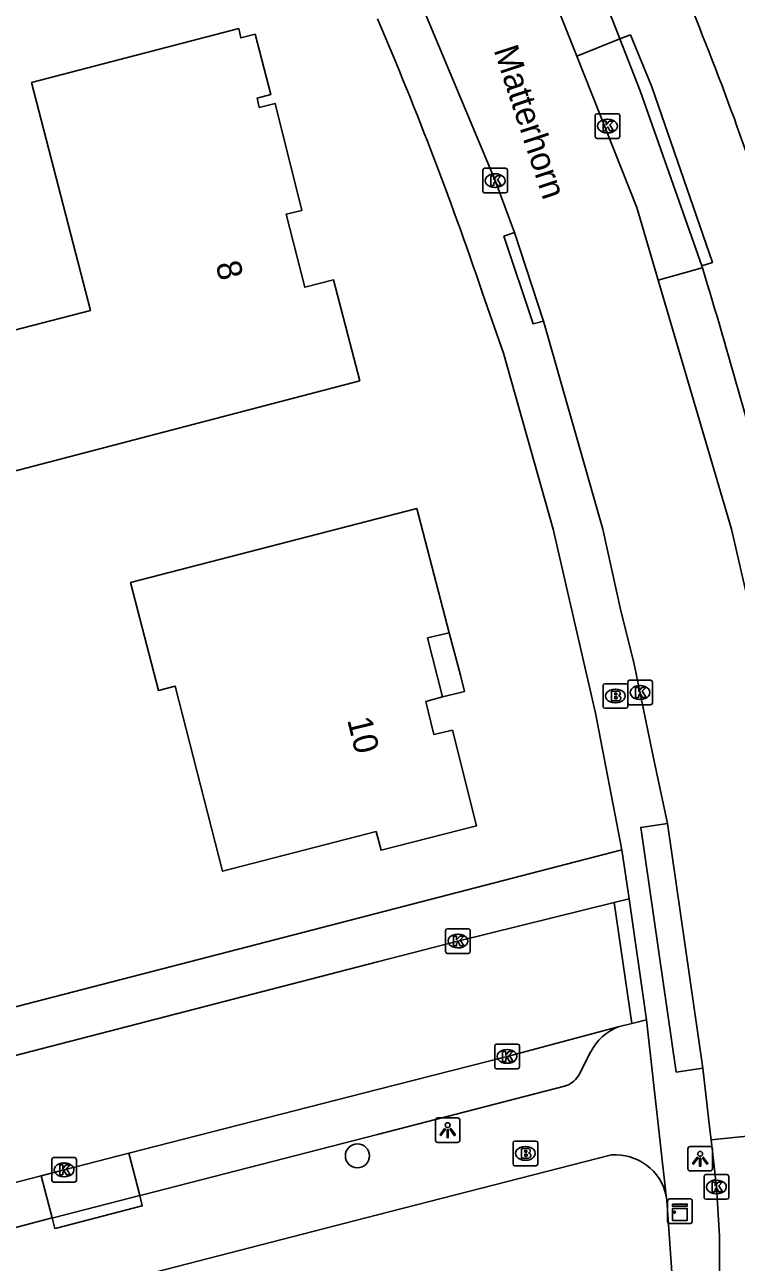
# Model space of a CAD drawing. Extents: x 158838 to 160074, y 386376 to 387776.
# Drawn here: x 159485.7 to 159514.6, y 386720.2 to 386770.5 of the extents above; entities that cross this region are included whole.
import ezdxf

# ---------------------------------------------------------------- set-up
doc = ezdxf.new("R2010")
doc.units = 0
for name, color, linetype in [('IMGEO_Boom', 7, 'Continuous'), ('IMGEO_Brandkraan', 7, 'Continuous'), ('IMGEO_Kast', 7, 'Continuous'), ('IMGEO_Kolk', 7, 'Continuous'), ('IMGEO_Lichtpunt', 7, 'Continuous'), ('IMGEO_Muur', 7, 'Continuous'), ('IMGEO_Openbare_ruimte_label', 7, 'Continuous'), ('IMGEO_Pand', 7, 'Continuous'), ('IMGEO_Pand_nummerreeks', 7, 'Continuous'), ('IMGEO_Pand_overbouw', 7, 'Continuous'), ('IMGEO_Parkeervlak_open', 7, 'Continuous'), ('IMGEO_Rijbaan_lokaal_gesloten', 7, 'Continuous'), ('IMGEO_Rijbaan_lokaal_open', 7, 'Continuous'), ('IMGEO_Voetpad_open', 7, 'Continuous')]:
    doc.layers.add(name, color=color, linetype=linetype)

msp = doc.modelspace()

# ---------------------------------------------------------------- linework, layer by layer
at = {"layer": 'IMGEO_Boom'}
msp.add_circle((159499.181, 386724.544), 0.489, dxfattribs=at)
at = {"layer": 'IMGEO_Brandkraan'}
for p, q in [((159509.153, 386742.799), (159509.153, 386743.651)), ((159509.228, 386743.725), (159510.08, 386743.725)), ((159509.641, 386743.505), (159509.666, 386743.505)), ((159510.154, 386743.651), (159510.154, 386742.799)), ((159509.664, 386742.945), (159509.639, 386742.945)), ((159510.08, 386742.725), (159509.228, 386742.725)), ((159505.5, 386724.219), (159505.5, 386725.071)), ((159505.575, 386725.145), (159506.427, 386725.145)), ((159505.988, 386724.925), (159506.013, 386724.925)), ((159506.501, 386725.071), (159506.501, 386724.219)), ((159506.011, 386724.365), (159505.986, 386724.365)), ((159506.427, 386724.145), (159505.575, 386724.145))]:
    msp.add_line(p, q, dxfattribs=at)
for points in [[(159509.153, 386742.799), (159509.153, 386743.651)], [(159509.228, 386743.725), (159510.08, 386743.725)], [(159509.501, 386743.425), (159509.501, 386743.025), (159509.714, 386743.025)], [(159509.732, 386743.425), (159509.501, 386743.425)], [(159510.154, 386743.651), (159510.154, 386742.799)], [(159509.68, 386743.344), (159509.626, 386743.344), (159509.626, 386743.268)], [(159509.626, 386743.268), (159509.679, 386743.268)], [(159509.688, 386743.192), (159509.626, 386743.192), (159509.626, 386743.111)], [(159509.626, 386743.111), (159509.688, 386743.111)], [(159510.08, 386742.725), (159509.228, 386742.725)], [(159505.5, 386724.219), (159505.5, 386725.071)], [(159505.575, 386725.145), (159506.427, 386725.145)], [(159505.848, 386724.845), (159505.848, 386724.445), (159506.061, 386724.445)], [(159506.079, 386724.845), (159505.848, 386724.845)], [(159506.501, 386725.071), (159506.501, 386724.219)], [(159506.027, 386724.764), (159505.973, 386724.764), (159505.973, 386724.688)], [(159505.973, 386724.688), (159506.026, 386724.688)], [(159506.035, 386724.612), (159505.973, 386724.612), (159505.973, 386724.531)], [(159505.973, 386724.531), (159506.035, 386724.531)], [(159506.427, 386724.145), (159505.575, 386724.145)]]:
    msp.add_lwpolyline(points, dxfattribs=at)
for centre, radius, start, end in [((159509.23, 386743.649), 0.0765, 91.552, 178.448), ((159509.23, 386743.649), 0.0765, 91.552, 178.448), ((159509.736, 386743.28), 0.145, 59.4692, 91.5367), ((159510.078, 386743.649), 0.0765, 1.552, 88.448), ((159510.078, 386743.649), 0.0765, 1.552, 88.448), ((159509.681, 386743.306), 0.0379, 267.8285, 90.9355), ((159509.689, 386743.151), 0.0404, 269.8759, 90.5077), ((159509.72, 386743.276), 0.251, 268.6676, 293.5347), ((159509.761, 386743.327), 0.0922, 285.5137, 58.1501), ((159509.766, 386743.135), 0.105, 301.3115, 78.989), ((159509.23, 386742.801), 0.0765, 181.552, 268.448), ((159509.23, 386742.801), 0.0765, 181.552, 268.448), ((159510.078, 386742.801), 0.0765, 271.552, 358.448), ((159510.078, 386742.801), 0.0765, 271.552, 358.448), ((159505.577, 386725.069), 0.0765, 91.552, 178.448), ((159505.577, 386725.069), 0.0765, 91.552, 178.448), ((159506.083, 386724.7), 0.145, 59.4692, 91.5367), ((159506.108, 386724.747), 0.0922, 285.5137, 58.1501), ((159506.425, 386725.069), 0.0765, 1.552, 88.448), ((159506.425, 386725.069), 0.0765, 1.552, 88.448), ((159506.028, 386724.726), 0.0379, 267.8285, 90.9355), ((159506.036, 386724.571), 0.0404, 269.8759, 90.5077), ((159506.067, 386724.696), 0.251, 268.6676, 293.5347), ((159506.113, 386724.555), 0.105, 301.3115, 78.989), ((159505.577, 386724.221), 0.0765, 181.552, 268.448), ((159505.577, 386724.221), 0.0765, 181.552, 268.448), ((159506.425, 386724.221), 0.0765, 271.552, 358.448), ((159506.425, 386724.221), 0.0765, 271.552, 358.448)]:
    msp.add_arc(centre, radius, start, end, dxfattribs=at)
for centre, major_axis, ratio, start_param, end_param in [((159509.64, 386743.225), (-0.387, 0.002), 0.722429, 4.712389, 7.853982), ((159509.665, 386743.225), (-0.39, 0.002), 0.717154, 1.570796, 4.712389), ((159505.987, 386724.645), (-0.387, 0.002), 0.722429, 4.712389, 7.853982), ((159506.012, 386724.645), (-0.39, 0.002), 0.717154, 1.570796, 4.712389)]:
    msp.add_ellipse(centre, major_axis=major_axis, ratio=ratio, start_param=start_param, end_param=end_param, dxfattribs=at)
at = {"layer": 'IMGEO_Kast'}
for p, q in [((159511.776, 386721.871), (159511.776, 386722.712)), ((159511.776, 386722.712), (159511.776, 386721.871)), ((159511.851, 386722.796), (159512.692, 386722.796)), ((159512.692, 386722.796), (159511.851, 386722.796)), ((159512.776, 386722.721), (159512.776, 386721.88)), ((159512.776, 386721.88), (159512.776, 386722.721)), ((159512.701, 386721.796), (159511.86, 386721.796)), ((159511.86, 386721.796), (159512.701, 386721.796))]:
    msp.add_line(p, q, dxfattribs=at)
for points in [[(159511.971, 386722.586), (159512.571, 386722.586), (159512.571, 386722.501), (159511.971, 386722.501), (159511.971, 386722.586)], [(159511.971, 386722.411), (159512.571, 386722.411), (159512.571, 386721.922), (159511.971, 386721.922), (159511.971, 386722.411)]]:
    msp.add_lwpolyline(points, dxfattribs=at)
msp.add_circle((159512.055, 386722.26), 0.0377, dxfattribs=at)
for centre, start, end in [((159511.854, 386722.718), 92.4484, 184.2845), ((159511.854, 386722.718), 92.4484, 184.2845), ((159512.698, 386722.718), 2.4484, 94.2845), ((159512.698, 386722.718), 2.4484, 94.2845), ((159511.854, 386721.874), 182.4484, 274.2845), ((159511.854, 386721.874), 182.4484, 274.2845), ((159512.698, 386721.874), 272.4484, 4.2845), ((159512.698, 386721.874), 272.4484, 4.2845)]:
    msp.add_arc(centre, 0.0779, start, end, dxfattribs=at)
at = {"layer": 'IMGEO_Kolk'}
for p, q in [((159508.834, 386765.952), (159508.834, 386766.804)), ((159508.909, 386766.878), (159509.761, 386766.878)), ((159509.322, 386766.658), (159509.347, 386766.658)), ((159509.835, 386766.804), (159509.835, 386765.952)), ((159509.345, 386766.098), (159509.32, 386766.098)), ((159509.761, 386765.878), (159508.909, 386765.878)), ((159504.272, 386763.736), (159504.272, 386764.588)), ((159504.347, 386764.662), (159505.199, 386764.662)), ((159505.273, 386764.588), (159505.273, 386763.736)), ((159504.76, 386764.442), (159504.785, 386764.442)), ((159505.199, 386763.662), (159504.347, 386763.662)), ((159504.783, 386763.882), (159504.758, 386763.882)), ((159510.155, 386742.94), (159510.155, 386743.792)), ((159510.23, 386743.866), (159511.082, 386743.866)), ((159510.643, 386743.646), (159510.668, 386743.646)), ((159511.156, 386743.792), (159511.156, 386742.94)), ((159510.666, 386743.086), (159510.641, 386743.086)), ((159511.082, 386742.866), (159510.23, 386742.866)), ((159502.76, 386732.845), (159502.76, 386733.697)), ((159502.835, 386733.771), (159503.687, 386733.771)), ((159503.248, 386733.551), (159503.273, 386733.551)), ((159503.761, 386733.697), (159503.761, 386732.845)), ((159503.271, 386732.991), (159503.246, 386732.991)), ((159503.687, 386732.771), (159502.835, 386732.771)), ((159504.756, 386728.157), (159504.756, 386729.009)), ((159504.831, 386729.083), (159505.683, 386729.083)), ((159505.244, 386728.863), (159505.269, 386728.863)), ((159505.757, 386729.009), (159505.757, 386728.157)), ((159505.683, 386728.083), (159504.831, 386728.083)), ((159505.267, 386728.303), (159505.242, 386728.303)), ((159486.774, 386723.548), (159486.774, 386724.4)), ((159486.849, 386724.474), (159487.701, 386724.474)), ((159487.775, 386724.4), (159487.775, 386723.548)), ((159487.262, 386724.254), (159487.287, 386724.254)), ((159487.701, 386723.474), (159486.849, 386723.474)), ((159487.285, 386723.694), (159487.26, 386723.694)), ((159513.255, 386722.854), (159513.255, 386723.706)), ((159513.33, 386723.78), (159514.182, 386723.78)), ((159513.743, 386723.56), (159513.768, 386723.56)), ((159514.256, 386723.706), (159514.256, 386722.854)), ((159513.766, 386723), (159513.741, 386723)), ((159514.182, 386722.78), (159513.33, 386722.78))]:
    msp.add_line(p, q, dxfattribs=at)
for points in [[(159508.834, 386765.952), (159508.834, 386766.804)], [(159508.909, 386766.878), (159509.761, 386766.878)], [(159509.155, 386766.578), (159509.278, 386766.578), (159509.278, 386766.427), (159509.408, 386766.578), (159509.572, 386766.578), (159509.426, 386766.427), (159509.579, 386766.178), (159509.427, 386766.178), (159509.342, 386766.342), (159509.278, 386766.275), (159509.278, 386766.178), (159509.155, 386766.178), (159509.155, 386766.578)], [(159509.835, 386766.804), (159509.835, 386765.952)], [(159509.761, 386765.878), (159508.909, 386765.878)], [(159504.272, 386763.736), (159504.272, 386764.588)], [(159504.347, 386764.662), (159505.199, 386764.662)], [(159505.273, 386764.588), (159505.273, 386763.736)], [(159504.593, 386764.362), (159504.716, 386764.362), (159504.716, 386764.211), (159504.846, 386764.362), (159505.01, 386764.362), (159504.864, 386764.211), (159505.017, 386763.962), (159504.865, 386763.962), (159504.78, 386764.126), (159504.716, 386764.059), (159504.716, 386763.962), (159504.593, 386763.962), (159504.593, 386764.362)], [(159505.199, 386763.662), (159504.347, 386763.662)], [(159510.155, 386742.94), (159510.155, 386743.792)], [(159510.23, 386743.866), (159511.082, 386743.866)], [(159510.476, 386743.566), (159510.599, 386743.566), (159510.599, 386743.415), (159510.729, 386743.566), (159510.893, 386743.566), (159510.747, 386743.415), (159510.9, 386743.166), (159510.748, 386743.166), (159510.663, 386743.33), (159510.599, 386743.263), (159510.599, 386743.166), (159510.476, 386743.166), (159510.476, 386743.566)], [(159511.156, 386743.792), (159511.156, 386742.94)], [(159511.082, 386742.866), (159510.23, 386742.866)], [(159502.76, 386732.845), (159502.76, 386733.697)], [(159502.835, 386733.771), (159503.687, 386733.771)], [(159503.081, 386733.471), (159503.204, 386733.471), (159503.204, 386733.32), (159503.334, 386733.471), (159503.498, 386733.471), (159503.352, 386733.32), (159503.505, 386733.071), (159503.353, 386733.071), (159503.268, 386733.235), (159503.204, 386733.168), (159503.204, 386733.071), (159503.081, 386733.071), (159503.081, 386733.471)], [(159503.761, 386733.697), (159503.761, 386732.845)], [(159503.687, 386732.771), (159502.835, 386732.771)], [(159504.756, 386728.157), (159504.756, 386729.009)], [(159504.831, 386729.083), (159505.683, 386729.083)], [(159505.757, 386729.009), (159505.757, 386728.157)], [(159505.077, 386728.783), (159505.2, 386728.783), (159505.2, 386728.632), (159505.33, 386728.783), (159505.494, 386728.783), (159505.348, 386728.632), (159505.501, 386728.383), (159505.349, 386728.383), (159505.264, 386728.547), (159505.2, 386728.48), (159505.2, 386728.383), (159505.077, 386728.383), (159505.077, 386728.783)], [(159505.683, 386728.083), (159504.831, 386728.083)], [(159486.774, 386723.548), (159486.774, 386724.4)], [(159486.849, 386724.474), (159487.701, 386724.474)], [(159487.775, 386724.4), (159487.775, 386723.548)], [(159487.095, 386724.174), (159487.218, 386724.174), (159487.218, 386724.023), (159487.348, 386724.174), (159487.512, 386724.174), (159487.366, 386724.023), (159487.519, 386723.774), (159487.367, 386723.774), (159487.282, 386723.938), (159487.218, 386723.871), (159487.218, 386723.774), (159487.095, 386723.774), (159487.095, 386724.174)], [(159487.701, 386723.474), (159486.849, 386723.474)], [(159513.255, 386722.854), (159513.255, 386723.706)], [(159513.33, 386723.78), (159514.182, 386723.78)], [(159513.576, 386723.48), (159513.699, 386723.48), (159513.699, 386723.329), (159513.829, 386723.48), (159513.993, 386723.48), (159513.847, 386723.329), (159514, 386723.08), (159513.848, 386723.08), (159513.763, 386723.244), (159513.699, 386723.177), (159513.699, 386723.08), (159513.576, 386723.08), (159513.576, 386723.48)], [(159514.256, 386723.706), (159514.256, 386722.854)], [(159514.182, 386722.78), (159513.33, 386722.78)]]:
    msp.add_lwpolyline(points, dxfattribs=at)
for centre, start, end in [((159508.911, 386766.802), 91.552, 178.448), ((159508.911, 386766.802), 91.552, 178.448), ((159509.759, 386766.802), 1.552, 88.448), ((159509.759, 386766.802), 1.552, 88.448), ((159508.911, 386765.954), 181.552, 268.448), ((159508.911, 386765.954), 181.552, 268.448), ((159509.759, 386765.954), 271.552, 358.448), ((159509.759, 386765.954), 271.552, 358.448), ((159504.349, 386764.586), 91.552, 178.448), ((159504.349, 386764.586), 91.552, 178.448), ((159505.197, 386764.586), 1.552, 88.448), ((159505.197, 386764.586), 1.552, 88.448), ((159504.349, 386763.738), 181.552, 268.448), ((159504.349, 386763.738), 181.552, 268.448), ((159505.197, 386763.738), 271.552, 358.448), ((159505.197, 386763.738), 271.552, 358.448), ((159510.232, 386743.79), 91.552, 178.448), ((159510.232, 386743.79), 91.552, 178.448), ((159511.08, 386743.79), 1.552, 88.448), ((159511.08, 386743.79), 1.552, 88.448), ((159510.232, 386742.942), 181.552, 268.448), ((159510.232, 386742.942), 181.552, 268.448), ((159511.08, 386742.942), 271.552, 358.448), ((159511.08, 386742.942), 271.552, 358.448), ((159502.837, 386733.695), 91.552, 178.448), ((159502.837, 386733.695), 91.552, 178.448), ((159503.685, 386733.695), 1.552, 88.448), ((159503.685, 386733.695), 1.552, 88.448), ((159502.837, 386732.847), 181.552, 268.448), ((159502.837, 386732.847), 181.552, 268.448), ((159503.685, 386732.847), 271.552, 358.448), ((159503.685, 386732.847), 271.552, 358.448), ((159504.833, 386729.007), 91.552, 178.448), ((159504.833, 386729.007), 91.552, 178.448), ((159505.681, 386729.007), 1.552, 88.448), ((159505.681, 386729.007), 1.552, 88.448), ((159504.833, 386728.159), 181.552, 268.448), ((159504.833, 386728.159), 181.552, 268.448), ((159505.681, 386728.159), 271.552, 358.448), ((159505.681, 386728.159), 271.552, 358.448), ((159486.851, 386724.398), 91.552, 178.448), ((159486.851, 386724.398), 91.552, 178.448), ((159487.699, 386724.398), 1.552, 88.448), ((159487.699, 386724.398), 1.552, 88.448), ((159486.851, 386723.55), 181.552, 268.448), ((159486.851, 386723.55), 181.552, 268.448), ((159487.699, 386723.55), 271.552, 358.448), ((159487.699, 386723.55), 271.552, 358.448), ((159513.332, 386723.704), 91.552, 178.448), ((159513.332, 386723.704), 91.552, 178.448), ((159514.18, 386723.704), 1.552, 88.448), ((159514.18, 386723.704), 1.552, 88.448), ((159513.332, 386722.856), 181.552, 268.448), ((159513.332, 386722.856), 181.552, 268.448), ((159514.18, 386722.856), 271.552, 358.448), ((159514.18, 386722.856), 271.552, 358.448)]:
    msp.add_arc(centre, 0.0765, start, end, dxfattribs=at)
for centre, major_axis, ratio, start_param, end_param in [((159509.321, 386766.378), (-0.387, 0.002), 0.722429, 4.712389, 7.853982), ((159509.346, 386766.378), (-0.39, 0.002), 0.717154, 1.570796, 4.712389), ((159504.759, 386764.162), (-0.387, 0.002), 0.722429, 4.712389, 7.853982), ((159504.784, 386764.162), (-0.39, 0.002), 0.717154, 1.570796, 4.712389), ((159510.642, 386743.366), (-0.387, 0.002), 0.722429, 4.712389, 7.853982), ((159510.667, 386743.366), (-0.39, 0.002), 0.717154, 1.570796, 4.712389), ((159503.247, 386733.271), (-0.387, 0.002), 0.722429, 4.712389, 7.853982), ((159503.272, 386733.271), (-0.39, 0.002), 0.717154, 1.570796, 4.712389), ((159505.243, 386728.583), (-0.387, 0.002), 0.722429, 4.712389, 7.853982), ((159505.268, 386728.583), (-0.39, 0.002), 0.717154, 1.570796, 4.712389), ((159487.261, 386723.974), (-0.387, 0.002), 0.722429, 4.712389, 7.853982), ((159487.286, 386723.974), (-0.39, 0.002), 0.717154, 1.570796, 4.712389), ((159513.742, 386723.28), (-0.387, 0.002), 0.722429, 4.712389, 7.853982), ((159513.767, 386723.28), (-0.39, 0.002), 0.717154, 1.570796, 4.712389)]:
    msp.add_ellipse(centre, major_axis=major_axis, ratio=ratio, start_param=start_param, end_param=end_param, dxfattribs=at)
at = {"layer": 'IMGEO_Lichtpunt'}
for p, q in [((159502.348, 386725.991), (159502.348, 386725.184)), ((159502.348, 386725.991), (159502.348, 386725.184)), ((159503.25, 386726.086), (159502.442, 386726.086)), ((159503.25, 386726.086), (159502.442, 386726.086)), ((159503.344, 386725.184), (159503.344, 386725.991)), ((159503.344, 386725.184), (159503.344, 386725.991)), ((159502.442, 386725.09), (159503.25, 386725.09)), ((159502.442, 386725.09), (159503.25, 386725.09)), ((159512.598, 386724.83), (159512.598, 386724.023)), ((159512.598, 386724.83), (159512.598, 386724.023)), ((159513.5, 386724.925), (159512.692, 386724.925)), ((159513.5, 386724.925), (159512.692, 386724.925)), ((159513.594, 386724.023), (159513.594, 386724.83)), ((159513.594, 386724.023), (159513.594, 386724.83)), ((159512.692, 386723.929), (159513.5, 386723.929)), ((159512.692, 386723.929), (159513.5, 386723.929))]:
    msp.add_line(p, q, dxfattribs=at)
for points in [[(159502.722, 386725.655), (159502.761, 386725.627), (159502.573, 386725.365), (159502.535, 386725.392), (159502.722, 386725.655)], [(159502.824, 386725.607), (159502.871, 386725.607), (159502.871, 386725.285), (159502.824, 386725.285), (159502.824, 386725.607)], [(159502.934, 386725.627), (159502.972, 386725.654), (159503.159, 386725.392), (159503.12, 386725.364), (159502.934, 386725.627)], [(159512.972, 386724.494), (159513.011, 386724.466), (159512.823, 386724.204), (159512.785, 386724.231), (159512.972, 386724.494)], [(159513.074, 386724.446), (159513.121, 386724.446), (159513.121, 386724.124), (159513.074, 386724.124), (159513.074, 386724.446)], [(159513.184, 386724.466), (159513.222, 386724.493), (159513.409, 386724.231), (159513.37, 386724.203), (159513.184, 386724.466)]]:
    msp.add_lwpolyline(points, dxfattribs=at)
for centre in [(159502.847, 386725.789), (159513.097, 386724.628)]:
    msp.add_circle(centre, 0.0994, dxfattribs=at)
for centre, start, end in [((159502.442, 386725.991), 90, 180), ((159502.442, 386725.991), 90, 180), ((159503.25, 386725.991), 0, 90), ((159503.25, 386725.991), 0, 90), ((159502.442, 386725.184), 180, 270), ((159502.442, 386725.184), 180, 270), ((159503.25, 386725.184), 270, 0), ((159503.25, 386725.184), 270, 360), ((159512.692, 386724.83), 90, 180), ((159512.692, 386724.83), 90, 180), ((159513.5, 386724.83), 0, 90), ((159513.5, 386724.83), 0, 90), ((159512.692, 386724.023), 180, 270), ((159512.692, 386724.023), 180, 270), ((159513.5, 386724.023), 270, 0), ((159513.5, 386724.023), 270, 360)]:
    msp.add_arc(centre, 0.0946, start, end, dxfattribs=at)
at = {"layer": 'IMGEO_Muur'}
msp.add_lwpolyline([(159494.722, 386733.042), (159478.638, 386728.88)], dxfattribs=at)
at = {"layer": 'IMGEO_Pand'}
for points in [[(159499.286, 386756.024), (159498.214, 386760.127), (159497.042, 386759.833), (159496.287, 386762.793), (159496.928, 386762.953), (159495.839, 386767.295), (159495.199, 386767.134), (159495.106, 386767.509), (159495.667, 386767.656), (159495.028, 386770.106), (159494.453, 386769.961), (159494.363, 386770.338), (159485.954, 386768.145), (159488.346, 386758.891), (159480.799, 386756.941), (159482.19, 386751.557), (159499.286, 386756.024)], [(159502.9, 386745.791), (159501.593, 386750.839), (159489.972, 386747.836), (159491.11, 386743.445), (159491.783, 386743.626), (159493.708, 386736.103), (159499.938, 386737.72), (159500.145, 386736.962), (159504.019, 386737.957), (159503.037, 386741.833), (159502.286, 386741.659), (159501.957, 386743.001), (159502.639, 386743.186), (159502.028, 386745.583), (159502.9, 386745.791)]]:
    msp.add_lwpolyline(points, dxfattribs=at)
at = {"layer": 'IMGEO_Pand_overbouw'}
msp.add_lwpolyline([(159502.639, 386743.186), (159503.206, 386743.328), (159503.524, 386743.408), (159503.36, 386744.067), (159502.9, 386745.791), (159502.028, 386745.583)], close=True, dxfattribs=at)
at = {"layer": 'IMGEO_Parkeervlak_open'}
for points in [[(159508.083, 386769.223), (159509.841, 386769.918)], [(159513.183, 386760.623), (159511.388, 386760.117)]]:
    msp.add_lwpolyline(points, dxfattribs=at)
at = {"layer": 'IMGEO_Rijbaan_lokaal_gesloten'}
for points in [[(159508.083, 386769.223), (159505.51, 386775.732), (159500.385, 386786.098), (159500, 386786.824), (159498.373, 386789.567)], [(159499.534, 386776.61), (159500, 386775.598), (159504.775, 386764.163), (159505.555, 386762.056)], [(159511.388, 386760.117), (159510.518, 386763.064), (159508.083, 386769.223)], [(159505.555, 386762.056), (159506.733, 386758.453)], [(159516.037, 386742.325), (159515.546, 386744.881), (159514.374, 386750), (159511.388, 386760.117)], [(159506.733, 386758.453), (159509.148, 386750), (159509.876, 386746.689), (159510.403, 386744.591), (159511.179, 386740.83), (159511.763, 386738.042)], [(159511.763, 386738.042), (159513.206, 386728.101)], [(159513.206, 386728.101), (159513.49, 386725.616), (159513.538, 386725.199)], [(159513.538, 386725.199), (159518.567, 386725.704)], [(159499.36, 386688.811), (159500, 386689.822), (159500.806, 386691.095), (159501.61, 386692.371), (159511.626, 386709.15), (159512.275, 386710.281), (159512.821, 386711.465), (159513.258, 386712.692), (159513.584, 386713.955), (159513.796, 386715.241), (159513.869, 386716.038), (159513.878, 386721.278), (159513.757, 386723.28), (159513.538, 386725.199)]]:
    msp.add_lwpolyline(points, dxfattribs=at)
at = {"layer": 'IMGEO_Rijbaan_lokaal_open'}
for points in [[(159509.609, 386734.841), (159510.219, 386734.992)], [(159510.219, 386734.992), (159510.921, 386730.067)], [(159477.382, 386726.586), (159484.395, 386728.392), (159500, 386732.427), (159503.261, 386733.27), (159509.609, 386734.841)], [(159510.326, 386729.92), (159509.609, 386734.841)], [(159510.326, 386729.92), (159509.764, 386729.781)], [(159510.921, 386730.067), (159510.326, 386729.92)], [(159509.764, 386729.781), (159505.257, 386728.584), (159500, 386727.237), (159489.901, 386724.649)], [(159489.901, 386724.649), (159487.275, 386723.976), (159486.339, 386723.736)], [(159486.339, 386723.736), (159482.497, 386722.75)]]:
    msp.add_lwpolyline(points, dxfattribs=at)
at = {"layer": 'IMGEO_Voetpad_open'}
for points in [[(159509.841, 386769.918), (159510.261, 386770.084), (159511.132, 386767.973), (159513.596, 386760.841), (159513.16, 386760.698)], [(159509.841, 386769.918), (159510.666, 386767.814), (159513.16, 386760.698)], [(159506.733, 386758.453), (159506.312, 386758.34), (159505.127, 386761.901), (159505.555, 386762.056)], [(159513.16, 386760.698), (159513.183, 386760.623)], [(159504.369, 386759.274), (159505.112, 386757.158), (159507.134, 386750), (159508.841, 386742.529), (159509.916, 386736.979)], [(159513.206, 386728.101), (159512.127, 386727.944), (159510.684, 386737.885), (159511.763, 386738.042)], [(159509.916, 386736.979), (159494.722, 386733.042), (159478.638, 386728.88), (159472.554, 386727.311), (159464.145, 386725.103), (159449.13, 386721.343), (159449.026, 386721.315)], [(159509.916, 386736.979), (159510.219, 386734.992)], [(159510.921, 386730.067), (159511.714, 386722.925)], [(159509.764, 386729.781), (159509.589, 386729.702), (159509.422, 386729.608), (159509.264, 386729.499), (159509.116, 386729.376), (159508.98, 386729.241), (159508.856, 386729.094), (159508.746, 386728.937), (159508.651, 386728.77), (159508.641, 386728.751), (159508.186, 386727.844), (159508.147, 386727.781), (159508.095, 386727.709), (159508.036, 386727.642), (159507.971, 386727.581), (159507.902, 386727.526), (159507.827, 386727.477), (159507.749, 386727.435), (159507.667, 386727.4), (159507.582, 386727.373), (159500, 386725.418), (159490.47, 386722.96), (159490.342, 386722.927)], [(159412.19, 386699.306), (159415.977, 386700.489), (159452.288, 386709.846), (159500, 386722.142), (159509.443, 386724.576), (159509.495, 386724.581), (159509.683, 386724.586), (159509.872, 386724.575), (159510.058, 386724.547), (159510.242, 386724.502), (159510.42, 386724.442), (159510.593, 386724.365), (159510.758, 386724.274), (159510.914, 386724.168), (159511.06, 386724.048), (159511.195, 386723.916), (159511.317, 386723.773), (159511.426, 386723.619), (159511.521, 386723.456), (159511.601, 386723.285), (159511.666, 386723.107), (159511.714, 386722.925)], [(159489.901, 386724.649), (159490.342, 386722.927)], [(159486.786, 386722.02), (159486.339, 386723.736)], [(159490.342, 386722.927), (159490.449, 386722.511), (159486.963, 386721.611), (159486.897, 386721.595), (159486.786, 386722.02)], [(159486.786, 386722.02), (159486.837, 386722.033), (159490.342, 386722.927)], [(159511.714, 386722.925), (159511.746, 386722.739), (159511.952, 386719.617), (159511.887, 386716.039), (159511.811, 386715.214), (159511.639, 386714.228), (159511.379, 386713.262), (159511.034, 386712.323), (159510.606, 386711.419), (159500, 386693.513), (159499.829, 386693.238), (159489.836, 386677.746), (159489.757, 386677.629)], [(159486.786, 386722.02), (159482.942, 386721.017)]]:
    msp.add_lwpolyline(points, dxfattribs=at)
for centre, radius, start, end in [((159346.903, 386704.789), 175.472, 21.78758, 29.25148), ((159407.338, 386727.812), 113.973, 17.25528, 23.012), ((159353.521, 386708.349), 159.212, 18.6541, 23.07019), ((159314.76, 386699.572), 207.603, 14.05801, 17.10201)]:
    msp.add_arc(centre, radius, start, end, dxfattribs=at)

# ---------------------------------------------------------------- texts
at = {"layer": 'IMGEO_Openbare_ruimte_label'}
msp.add_text('Matterhorn', height=1, rotation=288.3081, dxfattribs=at).set_placement((159504.706, 386769.47))
at = {"layer": 'IMGEO_Pand_nummerreeks'}
for s, rotation, p in [('8', 284.3092, (159493.418, 386760.765)), ('10', 283.7748, (159498.762, 386742.257))]:
    msp.add_text(s, height=1, rotation=rotation, dxfattribs=at).set_placement(p)

doc.saveas('drawing.dxf')
